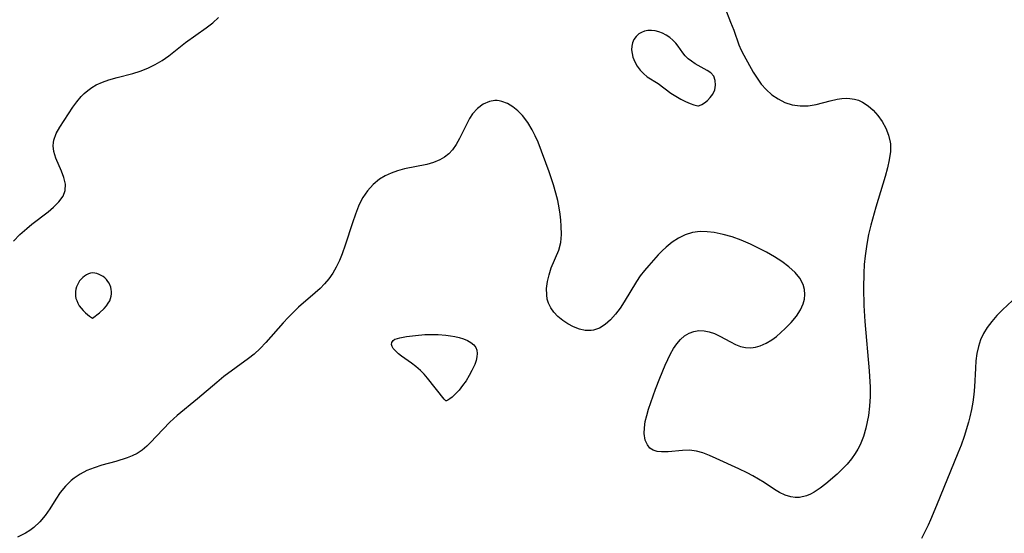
# Model space of a CAD drawing. Header units: metres. Extents: x 1073367 to 1082519, y 1569854 to 1574957.
# Tile 736 of 1056: x 1081954 to 1082149, y 1570686 to 1570788. Entities that reach past the tile are written whole.
import ezdxf

# ---------------------------------------------------------------- set-up
doc = ezdxf.new("R2010")
doc.units = ezdxf.units.M
doc.layers.add('CGG_CurvaNivelLidar_v1', color=253, linetype='Continuous', lineweight=30)

msp = doc.modelspace()

# ---------------------------------------------------------------- linework, layer by layer
at = {"layer": 'CGG_CurvaNivelLidar_v1'}
for p, q in [((1082093.6836, 1570790.3905, 83), (1082094.8558, 1570787.4908, 83)), ((1081992.3431, 1570787.3121, 83), (1081993.4903, 1570788.3773, 83)), ((1081986.9158, 1570783.4081, 83), (1081991.0471, 1570786.3368, 83)), ((1081991.0471, 1570786.3368, 83), (1081992.3431, 1570787.3121, 83)), ((1082094.8558, 1570787.4908, 83), (1082095.4763, 1570785.8531, 83)), ((1082075.7161, 1570784.0398, 83), (1082075.4229, 1570783.3634, 83)), ((1082076.1396, 1570784.6342, 83), (1082075.7161, 1570784.0398, 83)), ((1082076.678, 1570785.1235, 83), (1082076.1396, 1570784.6342, 83)), ((1082077.2223, 1570785.4414, 83), (1082076.678, 1570785.1235, 83)), ((1082077.8252, 1570785.6635, 83), (1082077.2223, 1570785.4414, 83)), ((1082078.4693, 1570785.7889, 83), (1082077.8252, 1570785.6635, 83)), ((1082079.1842, 1570785.8136, 83), (1082078.4693, 1570785.7889, 83)), ((1082079.9118, 1570785.7339, 83), (1082079.1842, 1570785.8136, 83)), ((1082080.6359, 1570785.5557, 83), (1082079.9118, 1570785.7339, 83)), ((1082081.3877, 1570785.2626, 83), (1082080.6359, 1570785.5557, 83)), ((1082082.109, 1570784.8796, 83), (1082081.3877, 1570785.2626, 83)), ((1082082.79, 1570784.4225, 83), (1082082.109, 1570784.8796, 83)), ((1082083.4187, 1570783.9018, 83), (1082082.79, 1570784.4225, 83)), ((1082095.4763, 1570785.8531, 83), (1082096.4859, 1570782.9431, 83)), ((1081983.652, 1570780.8063, 83), (1081986.9158, 1570783.4081, 83)), ((1082075.2824, 1570782.6883, 83), (1082075.2558, 1570781.9795, 83)), ((1082075.4229, 1570783.3634, 83), (1082075.2824, 1570782.6883, 83)), ((1082083.9809, 1570783.3238, 83), (1082083.4187, 1570783.9018, 83)), ((1082084.4675, 1570782.6992, 83), (1082083.9809, 1570783.3238, 83)), ((1082085.3602, 1570781.408, 83), (1082084.4675, 1570782.6992, 83)), ((1082096.4859, 1570782.9431, 83), (1082096.9258, 1570781.8879, 83)), ((1081982.3413, 1570779.8661, 83), (1081983.652, 1570780.8063, 83)), ((1082075.2558, 1570781.9795, 83), (1082075.3334, 1570781.2551, 83)), ((1082075.3334, 1570781.2551, 83), (1082075.5112, 1570780.5325, 83)), ((1082075.5112, 1570780.5325, 83), (1082075.879, 1570779.6333, 83)), ((1082085.8508, 1570780.8007, 83), (1082085.3602, 1570781.408, 83)), ((1082086.4536, 1570780.2229, 83), (1082085.8508, 1570780.8007, 83)), ((1082087.1303, 1570779.7043, 83), (1082086.4536, 1570780.2229, 83)), ((1082096.9258, 1570781.8879, 83), (1082097.4493, 1570780.9055, 83)), ((1082097.4493, 1570780.9055, 83), (1082099.3433, 1570777.5744, 83)), ((1081977.9742, 1570777.7596, 83), (1081979.4941, 1570778.3453, 83)), ((1081979.4941, 1570778.3453, 83), (1081980.9557, 1570779.0469, 83)), ((1081980.9557, 1570779.0469, 83), (1081982.3413, 1570779.8661, 83)), ((1082075.879, 1570779.6333, 83), (1082076.3726, 1570778.7769, 83)), ((1082076.3726, 1570778.7769, 83), (1082076.9614, 1570777.9789, 83)), ((1082087.8576, 1570779.2315, 83), (1082087.1303, 1570779.7043, 83)), ((1082090.2248, 1570777.8931, 83), (1082087.8576, 1570779.2315, 83)), ((1081971.7625, 1570776.0229, 83), (1081973.3943, 1570776.4905, 83)), ((1081973.3943, 1570776.4905, 83), (1081976.5263, 1570777.3143, 83)), ((1081976.5263, 1570777.3143, 83), (1081977.9742, 1570777.7596, 83)), ((1082076.9614, 1570777.9789, 83), (1082077.6242, 1570777.2595, 83)), ((1082077.6242, 1570777.2595, 83), (1082078.3474, 1570776.6461, 83)), ((1082078.3474, 1570776.6461, 83), (1082080.4916, 1570775.3257, 83)), ((1082090.9451, 1570777.3923, 83), (1082090.2248, 1570777.8931, 83)), ((1082091.4995, 1570776.7331, 83), (1082090.9451, 1570777.3923, 83)), ((1082091.813, 1570775.9152, 83), (1082091.4995, 1570776.7331, 83)), ((1082099.3433, 1570777.5744, 83), (1082100.0749, 1570776.3669, 83)), ((1082100.0749, 1570776.3669, 83), (1082100.9017, 1570775.2029, 83)), ((1081967.5762, 1570773.9441, 83), (1081968.3951, 1570774.5336, 83)), ((1081968.3951, 1570774.5336, 83), (1081969.2733, 1570775.043, 83)), ((1081969.2733, 1570775.043, 83), (1081970.4841, 1570775.5817, 83)), ((1081970.4841, 1570775.5817, 83), (1081971.7625, 1570776.0229, 83)), ((1082080.4916, 1570775.3257, 83), (1082083.0115, 1570773.4127, 83)), ((1082091.7025, 1570774.0596, 83), (1082091.8785, 1570774.9985, 83)), ((1082091.8785, 1570774.9985, 83), (1082091.813, 1570775.9152, 83)), ((1082100.9017, 1570775.2029, 83), (1082101.8856, 1570774.096, 83)), ((1081965.404, 1570771.6994, 83), (1081966.2618, 1570772.7126, 83)), ((1081966.2618, 1570772.7126, 83), (1081966.8953, 1570773.3531, 83)), ((1081966.8953, 1570773.3531, 83), (1081967.5762, 1570773.9441, 83)), ((1082083.0115, 1570773.4127, 83), (1082083.982, 1570772.7763, 83)), ((1082083.982, 1570772.7763, 83), (1082084.9768, 1570772.2043, 83)), ((1082090.2497, 1570771.9499, 83), (1082090.8114, 1570772.5139, 83)), ((1082090.8114, 1570772.5139, 83), (1082091.2976, 1570773.1715, 83)), ((1082091.2976, 1570773.1715, 83), (1082091.7025, 1570774.0596, 83)), ((1082101.8856, 1570774.096, 83), (1082103.0068, 1570773.0971, 83)), ((1082103.0068, 1570773.0971, 83), (1082104.2366, 1570772.2431, 83)), ((1082115.9627, 1570772.1915, 83), (1082116.8606, 1570772.3212, 83)), ((1082116.8606, 1570772.3212, 83), (1082117.751, 1570772.3723, 83)), ((1082117.751, 1570772.3723, 83), (1082118.4434, 1570772.3469, 83)), ((1082118.4434, 1570772.3469, 83), (1082119.3484, 1570772.212, 83)), ((1081962.033, 1570766.6914, 83), (1081964.6193, 1570770.6346, 83)), ((1081964.6193, 1570770.6346, 83), (1081965.404, 1570771.6994, 83)), ((1082044.751, 1570770.3879, 83), (1082043.7676, 1570769.3189, 83)), ((1082045.8921, 1570771.2157, 83), (1082044.751, 1570770.3879, 83)), ((1082047.1431, 1570771.7533, 83), (1082045.8921, 1570771.2157, 83)), ((1082048.151, 1570771.9265, 83), (1082047.1431, 1570771.7533, 83)), ((1082048.6171, 1570771.9265, 83), (1082048.151, 1570771.9265, 83)), ((1082049.0417, 1570771.8813, 83), (1082048.6171, 1570771.9265, 83)), ((1082049.577, 1570771.7651, 83), (1082049.0417, 1570771.8813, 83)), ((1082050.6632, 1570771.3462, 83), (1082049.577, 1570771.7651, 83)), ((1082051.7195, 1570770.7197, 83), (1082050.6632, 1570771.3462, 83)), ((1082052.7267, 1570769.9171, 83), (1082051.7195, 1570770.7197, 83)), ((1082084.9768, 1570772.2043, 83), (1082085.9435, 1570771.7156, 83)), ((1082085.9435, 1570771.7156, 83), (1082086.8297, 1570771.3281, 83)), ((1082086.8297, 1570771.3281, 83), (1082087.5822, 1570771.0563, 83)), ((1082087.5822, 1570771.0563, 83), (1082088.0644, 1570770.9238, 83)), ((1082088.0644, 1570770.9238, 83), (1082088.3821, 1570770.8694, 83)), ((1082088.3821, 1570770.8694, 83), (1082088.5, 1570770.8901, 83)), ((1082088.5, 1570770.8901, 83), (1082088.7088, 1570770.9288, 83)), ((1082088.7088, 1570770.9288, 83), (1082089.1564, 1570771.1537, 83)), ((1082089.1564, 1570771.1537, 83), (1082089.677, 1570771.4922, 83)), ((1082089.677, 1570771.4922, 83), (1082090.2497, 1570771.9499, 83)), ((1082104.2366, 1570772.2431, 83), (1082105.5618, 1570771.567, 83)), ((1082105.5618, 1570771.567, 83), (1082107.0639, 1570771.0834, 83)), ((1082107.0639, 1570771.0834, 83), (1082108.6289, 1570770.8635, 83)), ((1082108.6289, 1570770.8635, 83), (1082110.2101, 1570770.9131, 83)), ((1082110.2101, 1570770.9131, 83), (1082111.7927, 1570771.1697, 83)), ((1082111.7927, 1570771.1697, 83), (1082114.5829, 1570771.8821, 83)), ((1082114.5829, 1570771.8821, 83), (1082115.9627, 1570772.1915, 83)), ((1082119.3484, 1570772.212, 83), (1082120.1552, 1570771.9758, 83)), ((1082120.1552, 1570771.9758, 83), (1082120.9254, 1570771.6373, 83)), ((1082120.9254, 1570771.6373, 83), (1082122.0579, 1570770.9157, 83)), ((1082122.0579, 1570770.9157, 83), (1082123.0899, 1570770.0092, 83)), ((1082043.1473, 1570768.371, 83), (1082042.5959, 1570767.3416, 83)), ((1082043.7676, 1570769.3189, 83), (1082043.1473, 1570768.371, 83)), ((1082053.6632, 1570768.9593, 83), (1082052.7267, 1570769.9171, 83)), ((1082054.6805, 1570767.6155, 83), (1082053.6632, 1570768.9593, 83)), ((1082123.0899, 1570770.0092, 83), (1082124.0214, 1570768.9614, 83)), ((1082124.0214, 1570768.9614, 83), (1082124.8752, 1570767.7568, 83)), ((1081961.33, 1570765.3888, 83), (1081962.033, 1570766.6914, 83)), ((1082042.5959, 1570767.3416, 83), (1082041.1503, 1570764.3879, 83)), ((1082055.5815, 1570766.1226, 83), (1082054.6805, 1570767.6155, 83)), ((1082124.8752, 1570767.7568, 83), (1082125.5882, 1570766.4608, 83)), ((1082125.5882, 1570766.4608, 83), (1082126.1257, 1570765.0906, 83)), ((1081960.8611, 1570764.0591, 83), (1081961.33, 1570765.3888, 83)), ((1082056.1868, 1570764.9392, 83), (1082055.5815, 1570766.1226, 83)), ((1082056.731, 1570763.711, 83), (1082056.1868, 1570764.9392, 83)), ((1082126.1257, 1570765.0906, 83), (1082126.4404, 1570763.6565, 83)), ((1081960.7265, 1570762.9601, 83), (1081960.7807, 1570763.6405, 83)), ((1081960.8412, 1570761.8196, 83), (1081960.7265, 1570762.9601, 83)), ((1081960.7807, 1570763.6405, 83), (1081960.8611, 1570764.0591, 83)), ((1082040.5216, 1570763.2288, 83), (1082039.7944, 1570762.1657, 83)), ((1082041.1503, 1570764.3879, 83), (1082040.5216, 1570763.2288, 83)), ((1082058.9141, 1570757.7882, 83), (1082056.731, 1570763.711, 83)), ((1082126.4404, 1570763.6565, 83), (1082126.4703, 1570763.3764, 83)), ((1082126.4703, 1570763.3764, 83), (1082126.4695, 1570761.8203, 83)), ((1081961.2362, 1570760.5231, 83), (1081960.8412, 1570761.8196, 83)), ((1082038.227, 1570760.7086, 83), (1082037.2943, 1570760.1562, 83)), ((1082039.0644, 1570761.382, 83), (1082038.227, 1570760.7086, 83)), ((1082039.7944, 1570762.1657, 83), (1082039.0644, 1570761.382, 83)), ((1082126.4695, 1570761.8203, 83), (1082126.2511, 1570760.2178, 83)), ((1081962.3736, 1570757.9739, 83), (1081961.2362, 1570760.5231, 83)), ((1082034.707, 1570759.2837, 83), (1082030.2932, 1570758.402, 83)), ((1082036.0468, 1570759.6518, 83), (1082034.707, 1570759.2837, 83)), ((1082037.2943, 1570760.1562, 83), (1082036.0468, 1570759.6518, 83)), ((1082126.2511, 1570760.2178, 83), (1082125.8847, 1570758.5778, 83)), ((1081962.8717, 1570756.6714, 83), (1081962.3736, 1570757.9739, 83)), ((1081963.1636, 1570755.3841, 83), (1081962.8717, 1570756.6714, 83)), ((1082026.4759, 1570757.0071, 83), (1082025.3718, 1570756.3243, 83)), ((1082027.6519, 1570757.571, 83), (1082026.4759, 1570757.0071, 83)), ((1082028.8815, 1570758.0219, 83), (1082027.6519, 1570757.571, 83)), ((1082030.2932, 1570758.402, 83), (1082028.8815, 1570758.0219, 83)), ((1082059.8022, 1570755.2056, 83), (1082058.9141, 1570757.7882, 83)), ((1082125.4282, 1570756.9048, 83), (1082123.59, 1570750.7972, 83)), ((1082125.8847, 1570758.5778, 83), (1082125.4282, 1570756.9048, 83)), ((1081963.1331, 1570754.1399, 83), (1081963.1636, 1570755.3841, 83)), ((1082024.1043, 1570755.2843, 83), (1082022.9915, 1570754.0693, 83)), ((1082025.3718, 1570756.3243, 83), (1082024.1043, 1570755.2843, 83)), ((1082060.2698, 1570753.5928, 83), (1082059.8022, 1570755.2056, 83)), ((1081961.8864, 1570751.8392, 83), (1081962.6854, 1570752.9566, 83)), ((1081962.6854, 1570752.9566, 83), (1081963.1331, 1570754.1399, 83)), ((1082022.9915, 1570754.0693, 83), (1082022.0496, 1570752.6997, 83)), ((1082060.6277, 1570752.1265, 83), (1082060.2698, 1570753.5928, 83)), ((1081960.8252, 1570750.7828, 83), (1081961.8864, 1570751.8392, 83)), ((1082021.2018, 1570751.0017, 83), (1082020.5699, 1570749.3998, 83)), ((1082021.6024, 1570751.8693, 83), (1082021.2018, 1570751.0017, 83)), ((1082022.0496, 1570752.6997, 83), (1082021.6024, 1570751.8693, 83)), ((1082060.9151, 1570750.6673, 83), (1082060.6277, 1570752.1265, 83)), ((1081956.5138, 1570747.4338, 83), (1081959.7253, 1570749.8881, 83)), ((1081959.7253, 1570749.8881, 83), (1081960.8252, 1570750.7828, 83)), ((1082020.5699, 1570749.3998, 83), (1082020.0015, 1570747.7372, 83)), ((1082061.0994, 1570749.4304, 83), (1082060.9151, 1570750.6673, 83)), ((1082061.2338, 1570748.214, 83), (1082061.0994, 1570749.4304, 83)), ((1082123.59, 1570750.7972, 83), (1082122.5932, 1570747.2222, 83)), ((1081955.5034, 1570746.6033, 83), (1081956.5138, 1570747.4338, 83)), ((1082020.0015, 1570747.7372, 83), (1082018.5749, 1570743.2484, 83)), ((1082061.3265, 1570747.0274, 83), (1082061.2338, 1570748.214, 83)), ((1082061.3778, 1570745.3972, 83), (1082061.3265, 1570747.0274, 83)), ((1082122.5932, 1570747.2222, 83), (1082122.1515, 1570745.364, 83)), ((1081952.8562, 1570744.0982, 83), (1081954.1421, 1570745.3934, 83)), ((1081954.1421, 1570745.3934, 83), (1081955.5034, 1570746.6033, 83)), ((1082061.2399, 1570743.8386, 83), (1082061.3778, 1570745.3972, 83)), ((1082085.8433, 1570745.3183, 83), (1082084.5122, 1570744.6782, 83)), ((1082087.2963, 1570745.7564, 83), (1082085.8433, 1570745.3183, 83)), ((1082088.8079, 1570745.9617, 83), (1082087.2963, 1570745.7564, 83)), ((1082090.1864, 1570745.9514, 83), (1082088.8079, 1570745.9617, 83)), ((1082091.5863, 1570745.7893, 83), (1082090.1864, 1570745.9514, 83)), ((1082093.359, 1570745.4185, 83), (1082091.5863, 1570745.7893, 83)), ((1082095.1406, 1570744.9013, 83), (1082093.359, 1570745.4185, 83)), ((1082122.1515, 1570745.364, 83), (1082121.786, 1570743.4935, 83)), ((1082018.5749, 1570743.2484, 83), (1082017.9515, 1570741.5342, 83)), ((1082060.8237, 1570742.3205, 83), (1082061.2399, 1570743.8386, 83)), ((1082083.2542, 1570743.8593, 83), (1082082.0684, 1570742.8953, 83)), ((1082084.5122, 1570744.6782, 83), (1082083.2542, 1570743.8593, 83)), ((1082096.9175, 1570744.2668, 83), (1082095.1406, 1570744.9013, 83)), ((1082098.7569, 1570743.4954, 83), (1082096.9175, 1570744.2668, 83)), ((1082100.3876, 1570742.7127, 83), (1082098.7569, 1570743.4954, 83)), ((1082121.786, 1570743.4935, 83), (1082121.467, 1570741.1728, 83)), ((1082017.9515, 1570741.5342, 83), (1082017.3979, 1570740.211, 83)), ((1082059.3551, 1570738.7588, 83), (1082060.8237, 1570742.3205, 83)), ((1082080.5293, 1570741.3788, 83), (1082078.6367, 1570739.269, 83)), ((1082081.2879, 1570742.1575, 83), (1082080.5293, 1570741.3788, 83)), ((1082082.0684, 1570742.8953, 83), (1082081.2879, 1570742.1575, 83)), ((1082101.9747, 1570741.8665, 83), (1082100.3876, 1570742.7127, 83)), ((1082103.5048, 1570740.9707, 83), (1082101.9747, 1570741.8665, 83)), ((1082121.467, 1570741.1728, 83), (1082121.3176, 1570739.4602, 83)), ((1082017.3979, 1570740.211, 83), (1082016.7806, 1570738.9338, 83)), ((1082078.6367, 1570739.269, 83), (1082077.7863, 1570738.2362, 83)), ((1082104.9578, 1570740.0338, 83), (1082103.5048, 1570740.9707, 83)), ((1082106.3824, 1570738.9917, 83), (1082104.9578, 1570740.0338, 83)), ((1082121.3176, 1570739.4602, 83), (1082121.2246, 1570737.7421, 83)), ((1081967.3217, 1570737.3773, 83), (1081966.9421, 1570737.1425, 83)), ((1081967.7163, 1570737.5678, 83), (1081967.3217, 1570737.3773, 83)), ((1081968.1215, 1570737.7034, 83), (1081967.7163, 1570737.5678, 83)), ((1081968.5345, 1570737.7683, 83), (1081968.1215, 1570737.7034, 83)), ((1081968.9641, 1570737.7475, 83), (1081968.5345, 1570737.7683, 83)), ((1081969.394, 1570737.6523, 83), (1081968.9641, 1570737.7475, 83)), ((1081969.8191, 1570737.4993, 83), (1081969.394, 1570737.6523, 83)), ((1081970.2331, 1570737.2992, 83), (1081969.8191, 1570737.4993, 83)), ((1081970.6289, 1570737.0582, 83), (1081970.2331, 1570737.2992, 83)), ((1082016.086, 1570737.7168, 83), (1082015.2972, 1570736.5766, 83)), ((1082016.7806, 1570738.9338, 83), (1082016.086, 1570737.7168, 83)), ((1082058.5879, 1570736.0673, 83), (1082058.9103, 1570737.4245, 83)), ((1082058.9103, 1570737.4245, 83), (1082059.3551, 1570738.7588, 83)), ((1082076.9743, 1570737.1753, 83), (1082076.2147, 1570736.0826, 83)), ((1082077.7863, 1570738.2362, 83), (1082076.9743, 1570737.1753, 83)), ((1082107.6254, 1570737.8697, 83), (1082106.3824, 1570738.9917, 83)), ((1082108.5602, 1570736.7165, 83), (1082107.6254, 1570737.8697, 83)), ((1082121.2246, 1570737.7421, 83), (1082121.1616, 1570734.7687, 83)), ((1081965.5252, 1570735.4242, 83), (1081965.3694, 1570734.9917, 83)), ((1081965.7213, 1570735.8357, 83), (1081965.5252, 1570735.4242, 83)), ((1081965.9623, 1570736.2175, 83), (1081965.7213, 1570735.8357, 83)), ((1081966.2531, 1570736.5619, 83), (1081965.9623, 1570736.2175, 83)), ((1081966.5833, 1570736.8699, 83), (1081966.2531, 1570736.5619, 83)), ((1081966.9421, 1570737.1425, 83), (1081966.5833, 1570736.8699, 83)), ((1081970.9972, 1570736.7777, 83), (1081970.6289, 1570737.0582, 83)), ((1081971.3257, 1570736.455, 83), (1081970.9972, 1570736.7777, 83)), ((1081971.5869, 1570736.112, 83), (1081971.3257, 1570736.455, 83)), ((1081971.8069, 1570735.7375, 83), (1081971.5869, 1570736.112, 83)), ((1081972.1369, 1570734.928, 83), (1081971.8069, 1570735.7375, 83)), ((1082014.468, 1570735.5954, 83), (1082013.5641, 1570734.6771, 83)), ((1082015.2972, 1570736.5766, 83), (1082014.468, 1570735.5954, 83)), ((1082058.4181, 1570734.7124, 83), (1082058.5879, 1570736.0673, 83)), ((1082076.2147, 1570736.0826, 83), (1082073.7884, 1570732.0584, 83)), ((1082109.2178, 1570735.4712, 83), (1082108.5602, 1570736.7165, 83)), ((1082109.4944, 1570734.486, 83), (1082109.2178, 1570735.4712, 83)), ((1081965.1778, 1570734.0895, 83), (1081965.1524, 1570733.6298, 83)), ((1081965.1524, 1570733.6298, 83), (1081965.1821, 1570733.1843, 83)), ((1081965.2526, 1570734.545, 83), (1081965.1778, 1570734.0895, 83)), ((1081965.3694, 1570734.9917, 83), (1081965.2526, 1570734.545, 83)), ((1081972.2452, 1570734.5059, 83), (1081972.1369, 1570734.928, 83)), ((1081972.3087, 1570734.0792, 83), (1081972.2452, 1570734.5059, 83)), ((1081972.2514, 1570733.1904, 83), (1081972.3167, 1570733.6521, 83)), ((1081972.3167, 1570733.6521, 83), (1081972.3087, 1570734.0792, 83)), ((1082012.6077, 1570733.8033, 83), (1082009.3382, 1570731.0208, 83)), ((1082013.5641, 1570734.6771, 83), (1082012.6077, 1570733.8033, 83)), ((1082058.4327, 1570733.4427, 83), (1082058.4181, 1570734.7124, 83)), ((1082058.5576, 1570732.6126, 83), (1082058.4327, 1570733.4427, 83)), ((1082109.4654, 1570732.5779, 83), (1082109.5704, 1570733.4768, 83)), ((1082109.5704, 1570733.4768, 83), (1082109.4944, 1570734.486, 83)), ((1082121.1616, 1570734.7687, 83), (1082121.2311, 1570731.3064, 83)), ((1081965.1821, 1570733.1843, 83), (1081965.2588, 1570732.7413, 83)), ((1081965.2588, 1570732.7413, 83), (1081965.3921, 1570732.2854, 83)), ((1081965.3921, 1570732.2854, 83), (1081965.6093, 1570731.793, 83)), ((1081965.6093, 1570731.793, 83), (1081965.9015, 1570731.2879, 83)), ((1081971.2689, 1570731.2638, 83), (1081971.6426, 1570731.7813, 83)), ((1081971.6426, 1570731.7813, 83), (1081971.9301, 1570732.2779, 83)), ((1081971.9301, 1570732.2779, 83), (1081972.1207, 1570732.7346, 83)), ((1081972.1207, 1570732.7346, 83), (1081972.2514, 1570733.1904, 83)), ((1082058.7869, 1570731.8183, 83), (1082058.5576, 1570732.6126, 83)), ((1082059.2401, 1570730.8696, 83), (1082058.7869, 1570731.8183, 83)), ((1082073.7884, 1570732.0584, 83), (1082072.9527, 1570730.7914, 83)), ((1082108.66, 1570730.4355, 83), (1082109.2172, 1570731.6832, 83)), ((1082109.2172, 1570731.6832, 83), (1082109.4654, 1570732.5779, 83)), ((1082151.6718, 1570733.2461, 83.5), (1082148.6721, 1570730.4476, 83.5)), ((1081965.9015, 1570731.2879, 83), (1081966.2585, 1570730.7948, 83)), ((1081966.2585, 1570730.7948, 83), (1081966.6734, 1570730.3265, 83)), ((1081966.6734, 1570730.3265, 83), (1081967.1104, 1570729.9038, 83)), ((1081967.1104, 1570729.9038, 83), (1081967.9216, 1570729.2336, 83)), ((1081968.5, 1570728.8217, 83), (1081969.9128, 1570729.8923, 83)), ((1081969.9128, 1570729.8923, 83), (1081970.829, 1570730.7537, 83)), ((1081970.829, 1570730.7537, 83), (1081971.2689, 1570731.2638, 83)), ((1082008.284, 1570730.0216, 83), (1082007.2653, 1570728.968, 83)), ((1082009.3382, 1570731.0208, 83), (1082008.284, 1570730.0216, 83)), ((1082059.8496, 1570730, 83), (1082059.2401, 1570730.8696, 83)), ((1082060.6702, 1570729.1343, 83), (1082059.8496, 1570730, 83)), ((1082072.068, 1570729.6116, 83), (1082071.0622, 1570728.4946, 83)), ((1082072.9527, 1570730.7914, 83), (1082072.068, 1570729.6116, 83)), ((1082107.9015, 1570729.2345, 83), (1082108.66, 1570730.4355, 83)), ((1082121.2311, 1570731.3064, 83), (1082121.4493, 1570728.1374, 83)), ((1082148.6721, 1570730.4476, 83.5), (1082147.5641, 1570729.3403, 83.5)), ((1081967.9216, 1570729.2336, 83), (1081968.5, 1570728.8217, 83)), ((1082006.2732, 1570727.8754, 83), (1082002.8623, 1570723.968, 83)), ((1082007.2653, 1570728.968, 83), (1082006.2732, 1570727.8754, 83)), ((1082061.6068, 1570728.3661, 83), (1082060.6702, 1570729.1343, 83)), ((1082062.6241, 1570727.6962, 83), (1082061.6068, 1570728.3661, 83)), ((1082063.7543, 1570727.1044, 83), (1082062.6241, 1570727.6962, 83)), ((1082069.992, 1570727.5567, 83), (1082068.8633, 1570726.847, 83)), ((1082071.0622, 1570728.4946, 83), (1082069.992, 1570727.5567, 83)), ((1082105.6641, 1570726.7459, 83), (1082106.8486, 1570727.9538, 83)), ((1082106.8486, 1570727.9538, 83), (1082107.9015, 1570729.2345, 83)), ((1082121.4493, 1570728.1374, 83), (1082122.299, 1570718.3701, 83)), ((1082146.5388, 1570728.1832, 83.5), (1082145.6282, 1570726.9596, 83.5)), ((1082147.5641, 1570729.3403, 83.5), (1082146.5388, 1570728.1832, 83.5)), ((1082032.4453, 1570725.3921, 83), (1082034.3074, 1570725.5534, 83)), ((1082034.3074, 1570725.5534, 83), (1082035.2571, 1570725.5987, 83)), ((1082035.2571, 1570725.5987, 83), (1082036.9721, 1570725.5851, 83)), ((1082036.9721, 1570725.5851, 83), (1082038.4811, 1570725.4621, 83)), ((1082064.9143, 1570726.6583, 83), (1082063.7543, 1570727.1044, 83)), ((1082066.081, 1570726.3955, 83), (1082064.9143, 1570726.6583, 83)), ((1082067.2326, 1570726.365, 83), (1082066.081, 1570726.3955, 83)), ((1082067.6795, 1570726.4302, 83), (1082067.2326, 1570726.365, 83)), ((1082068.8633, 1570726.847, 83), (1082067.6795, 1570726.4302, 83)), ((1082085.7186, 1570725.3199, 83), (1082086.6101, 1570725.8508, 83)), ((1082086.6101, 1570725.8508, 83), (1082087.5708, 1570726.1982, 83)), ((1082087.5708, 1570726.1982, 83), (1082088.578, 1570726.3542, 83)), ((1082088.578, 1570726.3542, 83), (1082089.5945, 1570726.3151, 83)), ((1082089.5945, 1570726.3151, 83), (1082090.6183, 1570726.1102, 83)), ((1082090.6183, 1570726.1102, 83), (1082091.6323, 1570725.7677, 83)), ((1082091.6323, 1570725.7677, 83), (1082092.7231, 1570725.2665, 83)), ((1082103.9011, 1570725.1899, 83), (1082104.7967, 1570725.9433, 83)), ((1082104.7967, 1570725.9433, 83), (1082105.6641, 1570726.7459, 83)), ((1082144.9177, 1570725.7597, 83.5), (1082144.3387, 1570724.4966, 83.5)), ((1082145.6282, 1570726.9596, 83.5), (1082144.9177, 1570725.7597, 83.5)), ((1082002.8623, 1570723.968, 83), (1082001.7153, 1570722.792, 83)), ((1082027.7195, 1570723.6137, 83), (1082027.7812, 1570724.0175, 83)), ((1082027.827, 1570723.2197, 83), (1082027.7195, 1570723.6137, 83)), ((1082027.7812, 1570724.0175, 83), (1082028.0203, 1570724.3676, 83)), ((1082028.0203, 1570724.3676, 83), (1082028.3928, 1570724.6249, 83)), ((1082028.3928, 1570724.6249, 83), (1082028.8794, 1570724.8183, 83)), ((1082028.8794, 1570724.8183, 83), (1082029.3608, 1570724.942, 83)), ((1082029.3608, 1570724.942, 83), (1082030.6932, 1570725.1713, 83)), ((1082030.6932, 1570725.1713, 83), (1082032.4453, 1570725.3921, 83)), ((1082038.4811, 1570725.4621, 83), (1082039.3777, 1570725.3429, 83)), ((1082039.3777, 1570725.3429, 83), (1082040.2519, 1570725.1831, 83)), ((1082040.2519, 1570725.1831, 83), (1082041.1358, 1570724.9622, 83)), ((1082041.1358, 1570724.9622, 83), (1082041.9721, 1570724.689, 83)), ((1082041.9721, 1570724.689, 83), (1082042.7446, 1570724.3643, 83)), ((1082042.7446, 1570724.3643, 83), (1082043.4304, 1570723.9844, 83)), ((1082043.4304, 1570723.9844, 83), (1082043.9976, 1570723.5399, 83)), ((1082043.9976, 1570723.5399, 83), (1082044.4036, 1570723.0154, 83)), ((1082083.5455, 1570722.7922, 83), (1082084.1943, 1570723.7615, 83)), ((1082084.1943, 1570723.7615, 83), (1082084.9155, 1570724.614, 83)), ((1082084.9155, 1570724.614, 83), (1082085.7186, 1570725.3199, 83)), ((1082092.7231, 1570725.2665, 83), (1082094.8502, 1570724.1103, 83)), ((1082094.8502, 1570724.1103, 83), (1082095.8261, 1570723.6196, 83)), ((1082095.8261, 1570723.6196, 83), (1082096.8212, 1570723.2315, 83)), ((1082100.7127, 1570723.3339, 83), (1082101.8603, 1570723.8404, 83)), ((1082101.8603, 1570723.8404, 83), (1082102.9753, 1570724.5088, 83)), ((1082102.9753, 1570724.5088, 83), (1082103.9011, 1570725.1899, 83)), ((1082144.3387, 1570724.4966, 83.5), (1082143.8985, 1570723.178, 83.5)), ((1082000.503, 1570721.6883, 83), (1081999.4396, 1570720.8339, 83)), ((1082001.7153, 1570722.792, 83), (1082000.503, 1570721.6883, 83)), ((1082028.0687, 1570722.8139, 83), (1082027.827, 1570723.2197, 83)), ((1082028.3085, 1570722.5197, 83), (1082028.0687, 1570722.8139, 83)), ((1082029.1116, 1570721.764, 83), (1082028.3085, 1570722.5197, 83)), ((1082029.6972, 1570721.3027, 83), (1082029.1116, 1570721.764, 83)), ((1082044.4036, 1570723.0154, 83), (1082044.6008, 1570722.454, 83)), ((1082044.6542, 1570721.8263, 83), (1082044.5944, 1570721.1477, 83)), ((1082044.6008, 1570722.454, 83), (1082044.6542, 1570721.8263, 83)), ((1082081.9158, 1570719.4898, 83), (1082082.9684, 1570721.7493, 83)), ((1082082.9684, 1570721.7493, 83), (1082083.5455, 1570722.7922, 83)), ((1082096.8212, 1570723.2315, 83), (1082097.824, 1570723.003, 83)), ((1082097.824, 1570723.003, 83), (1082098.8466, 1570722.9504, 83)), ((1082098.8466, 1570722.9504, 83), (1082099.7826, 1570723.0697, 83)), ((1082099.7826, 1570723.0697, 83), (1082100.7127, 1570723.3339, 83)), ((1082143.5971, 1570721.7919, 83.5), (1082143.4085, 1570720.3667, 83.5)), ((1082143.8985, 1570723.178, 83.5), (1082143.5971, 1570721.7919, 83.5)), ((1081999.4396, 1570720.8339, 83), (1081994.5488, 1570717.244, 83)), ((1082031.6759, 1570719.8954, 83), (1082029.6972, 1570721.3027, 83)), ((1082032.5464, 1570719.2353, 83), (1082031.6759, 1570719.8954, 83)), ((1082044.1866, 1570719.6376, 83), (1082043.6403, 1570718.4246, 83)), ((1082044.4453, 1570720.431, 83), (1082044.1866, 1570719.6376, 83)), ((1082044.5944, 1570721.1477, 83), (1082044.4453, 1570720.431, 83)), ((1082143.4085, 1570720.3667, 83.5), (1082143.2937, 1570718.9127, 83.5)), ((1082033.4642, 1570718.4259, 83), (1082032.5464, 1570719.2353, 83)), ((1082034.1528, 1570717.7172, 83), (1082033.4642, 1570718.4259, 83)), ((1082034.8218, 1570716.9559, 83), (1082034.1528, 1570717.7172, 83)), ((1082043.6403, 1570718.4246, 83), (1082043.0934, 1570717.4244, 83)), ((1082080.8168, 1570716.9091, 83), (1082081.9158, 1570719.4898, 83)), ((1082122.299, 1570718.3701, 83), (1082122.4853, 1570715.1671, 83)), ((1082143.2937, 1570718.9127, 83.5), (1082143.1076, 1570715.191, 83.5)), ((1081993.1102, 1570716.0767, 83), (1081989.3068, 1570712.8107, 83)), ((1081994.5488, 1570717.244, 83), (1081993.1102, 1570716.0767, 83)), ((1082038.1301, 1570712.795, 83), (1082034.8218, 1570716.9559, 83)), ((1082042.4687, 1570716.4194, 83), (1082041.7934, 1570715.4523, 83)), ((1082043.0934, 1570717.4244, 83), (1082042.4687, 1570716.4194, 83)), ((1082079.9716, 1570714.7271, 83), (1082080.8168, 1570716.9091, 83)), ((1082040.4006, 1570713.7963, 83), (1082039.7432, 1570713.1818, 83)), ((1082041.0946, 1570714.5648, 83), (1082040.4006, 1570713.7963, 83)), ((1082041.7934, 1570715.4523, 83), (1082041.0946, 1570714.5648, 83)), ((1082078.604, 1570710.8142, 83), (1082079.9716, 1570714.7271, 83)), ((1082122.4853, 1570715.1671, 83), (1082122.4958, 1570713.2794, 83)), ((1082143.1076, 1570715.191, 83.5), (1082142.9829, 1570713.6593, 83.5)), ((1081989.3068, 1570712.8107, 83), (1081985.3165, 1570709.537, 83)), ((1082038.4077, 1570712.4903, 83), (1082038.1301, 1570712.795, 83)), ((1082038.5, 1570712.4404, 83), (1082038.4077, 1570712.4903, 83)), ((1082038.6139, 1570712.4392, 83), (1082038.5, 1570712.4404, 83)), ((1082038.8822, 1570712.5696, 83), (1082038.6139, 1570712.4392, 83)), ((1082039.2706, 1570712.8174, 83), (1082038.8822, 1570712.5696, 83)), ((1082039.7432, 1570713.1818, 83), (1082039.2706, 1570712.8174, 83)), ((1082122.4958, 1570713.2794, 83), (1082122.3723, 1570711.3921, 83)), ((1082142.7938, 1570712.1981, 83.5), (1082142.5362, 1570710.7407, 83.5)), ((1082142.9829, 1570713.6593, 83.5), (1082142.7938, 1570712.1981, 83.5)), ((1082078.2329, 1570709.5608, 83), (1082078.604, 1570710.8142, 83)), ((1082122.3723, 1570711.3921, 83), (1082122.129, 1570709.5244, 83)), ((1082142.5362, 1570710.7407, 83.5), (1082142.2151, 1570709.2899, 83.5)), ((1081983.8369, 1570708.205, 83), (1081982.4985, 1570706.8342, 83)), ((1081985.3165, 1570709.537, 83), (1081983.8369, 1570708.205, 83)), ((1082077.7821, 1570707.1173, 83), (1082077.9524, 1570708.321, 83)), ((1082077.9524, 1570708.321, 83), (1082078.2329, 1570709.5608, 83)), ((1082121.9035, 1570708.2655, 83), (1082121.6231, 1570707.0255, 83)), ((1082122.129, 1570709.5244, 83), (1082121.9035, 1570708.2655, 83)), ((1082141.935, 1570708.2068, 83.5), (1082141.0732, 1570705.3857, 83.5)), ((1082142.2151, 1570709.2899, 83.5), (1082141.935, 1570708.2068, 83.5)), ((1081982.4985, 1570706.8342, 83), (1081979.9404, 1570704.1028, 83)), ((1082077.7478, 1570705.975, 83), (1082077.7821, 1570707.1173, 83)), ((1082121.6231, 1570707.0255, 83), (1082121.1223, 1570705.3442, 83)), ((1081979.9404, 1570704.1028, 83), (1081979.2618, 1570703.4405, 83)), ((1082077.9419, 1570704.6741, 83), (1082077.7478, 1570705.975, 83)), ((1082078.3687, 1570703.6922, 83), (1082077.9419, 1570704.6741, 83)), ((1082121.1223, 1570705.3442, 83), (1082120.4745, 1570703.734, 83)), ((1082141.0732, 1570705.3857, 83.5), (1082140.4623, 1570703.6566, 83.5)), ((1081978.3435, 1570702.654, 83), (1081977.3718, 1570702.0003, 83)), ((1081979.2618, 1570703.4405, 83), (1081978.3435, 1570702.654, 83)), ((1082078.8717, 1570703.0848, 83), (1082078.3687, 1570703.6922, 83)), ((1082079.5071, 1570702.6493, 83), (1082078.8717, 1570703.0848, 83)), ((1082080.2776, 1570702.3967, 83), (1082079.5071, 1570702.6493, 83)), ((1082081.1443, 1570702.3001, 83), (1082080.2776, 1570702.3967, 83)), ((1082082.4842, 1570702.3364, 83), (1082081.1443, 1570702.3001, 83)), ((1082085.3489, 1570702.6258, 83), (1082082.4842, 1570702.3364, 83)), ((1082086.7035, 1570702.6704, 83), (1082085.3489, 1570702.6258, 83)), ((1082088.0622, 1570702.4959, 83), (1082086.7035, 1570702.6704, 83)), ((1082089.3329, 1570702.1308, 83), (1082088.0622, 1570702.4959, 83)), ((1082090.645, 1570701.6294, 83), (1082089.3329, 1570702.1308, 83)), ((1082120.0254, 1570702.847, 83), (1082119.522, 1570701.9946, 83)), ((1082120.4745, 1570703.734, 83), (1082120.0254, 1570702.847, 83)), ((1082139.8572, 1570702.0898, 83.5), (1082135.6243, 1570691.6858, 83.5)), ((1082140.4623, 1570703.6566, 83.5), (1082139.8572, 1570702.0898, 83.5)), ((1081973.1161, 1570700.4296, 83), (1081970.3798, 1570699.6668, 83)), ((1081975.3661, 1570701.1449, 83), (1081973.1161, 1570700.4296, 83)), ((1081976.3997, 1570701.5311, 83), (1081975.3661, 1570701.1449, 83)), ((1081977.3718, 1570702.0003, 83), (1081976.3997, 1570701.5311, 83)), ((1082091.9955, 1570701.0404, 83), (1082090.645, 1570701.6294, 83)), ((1082096.4437, 1570698.9642, 83), (1082091.9955, 1570701.0404, 83)), ((1082118.7742, 1570700.919, 83), (1082117.946, 1570699.9135, 83)), ((1082119.522, 1570701.9946, 83), (1082118.7742, 1570700.919, 83)), ((1081967.4345, 1570698.624, 83), (1081966.1076, 1570697.9397, 83)), ((1081968.8273, 1570699.1832, 83), (1081967.4345, 1570698.624, 83)), ((1081970.3798, 1570699.6668, 83), (1081968.8273, 1570699.1832, 83)), ((1082098.0945, 1570698.1625, 83), (1082096.4437, 1570698.9642, 83)), ((1082116.9526, 1570698.8849, 83), (1082115.908, 1570697.9204, 83)), ((1082117.946, 1570699.9135, 83), (1082116.9526, 1570698.8849, 83)), ((1081964.2884, 1570696.6399, 83), (1081963.1622, 1570695.5147, 83)), ((1081964.8748, 1570697.1199, 83), (1081964.2884, 1570696.6399, 83)), ((1081966.1076, 1570697.9397, 83), (1081964.8748, 1570697.1199, 83)), ((1082099.2496, 1570697.5507, 83), (1082098.0945, 1570698.1625, 83)), ((1082100.3743, 1570696.9078, 83), (1082099.2496, 1570697.5507, 83)), ((1082101.4602, 1570696.2403, 83), (1082100.3743, 1570696.9078, 83)), ((1082115.908, 1570697.9204, 83), (1082113.6944, 1570696.0163, 83)), ((1081963.1622, 1570695.5147, 83), (1081962.1482, 1570694.2633, 83)), ((1082103.5289, 1570694.8941, 83), (1082101.4602, 1570696.2403, 83)), ((1082104.5408, 1570694.2938, 83), (1082103.5289, 1570694.8941, 83)), ((1082105.6581, 1570693.7575, 83), (1082104.5408, 1570694.2938, 83)), ((1082111.3733, 1570694.3165, 83), (1082110.63, 1570693.9143, 83)), ((1082112.543, 1570695.1056, 83), (1082111.3733, 1570694.3165, 83)), ((1082113.6944, 1570696.0163, 83), (1082112.543, 1570695.1056, 83)), ((1081961.2343, 1570692.9299, 83), (1081960.0593, 1570691.0241, 83)), ((1081962.1482, 1570694.2633, 83), (1081961.2343, 1570692.9299, 83)), ((1082106.7907, 1570693.3968, 83), (1082105.6581, 1570693.7575, 83)), ((1082107.6304, 1570693.2732, 83), (1082106.7907, 1570693.3968, 83)), ((1082108.4697, 1570693.2804, 83), (1082107.6304, 1570693.2732, 83)), ((1082109.8718, 1570693.5961, 83), (1082108.4697, 1570693.2804, 83)), ((1082110.63, 1570693.9143, 83), (1082109.8718, 1570693.5961, 83)), ((1081960.0593, 1570691.0241, 83), (1081959.1399, 1570689.6874, 83)), ((1082135.6243, 1570691.6858, 83.5), (1082134.4462, 1570688.8776, 83.5)), ((1081959.1399, 1570689.6874, 83), (1081958.1035, 1570688.437, 83)), ((1082134.4462, 1570688.8776, 83.5), (1082133.9669, 1570687.8209, 83.5)), ((1081956.1177, 1570686.7414, 83), (1081955.2566, 1570686.22, 83)), ((1081956.923, 1570687.3281, 83), (1081956.1177, 1570686.7414, 83)), ((1081958.1035, 1570688.437, 83), (1081956.923, 1570687.3281, 83)), ((1082133.9669, 1570687.8209, 83.5), (1082133.3094, 1570686.4872, 83.5)), ((1081955.2566, 1570686.22, 83), (1081953.6458, 1570685.4399, 83)), ((1082133.3094, 1570686.4872, 83.5), (1082132.6025, 1570685.1829, 83.5))]:
    msp.add_line(p, q, dxfattribs=at)

doc.saveas('drawing.dxf')
